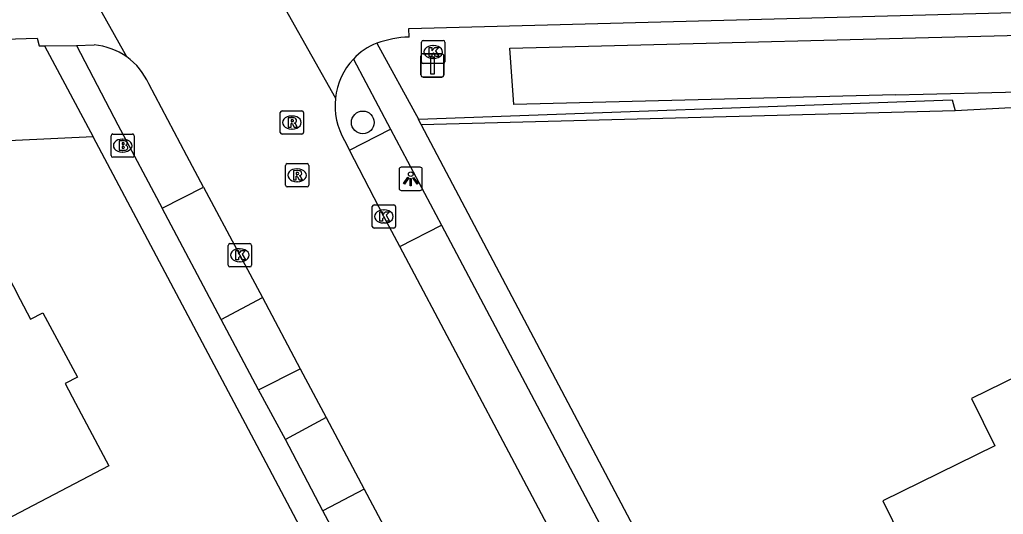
# Model space of a CAD drawing. Extents: x 160457 to 162082, y 388340 to 389736.
# Drawn here: x 160729 to 160771.27, y 389164.4 to 389185.68 of the extents above; entities that cross this region are included whole.
import ezdxf

# ---------------------------------------------------------------- set-up
doc = ezdxf.new("R2010")
doc.units = 0
for name, color, linetype in [('IMGEO_Berm_groen', 7, 'Continuous'), ('IMGEO_Boom', 7, 'Continuous'), ('IMGEO_Brandkraan', 7, 'Continuous'), ('IMGEO_Grasland_overig', 7, 'Continuous'), ('IMGEO_Groenvoorziening', 7, 'Continuous'), ('IMGEO_Hek', 7, 'Continuous'), ('IMGEO_Kolk', 7, 'Continuous'), ('IMGEO_Lichtpunt', 7, 'Continuous'), ('IMGEO_Pand', 7, 'Continuous'), ('IMGEO_Parkeervlak_open', 7, 'Continuous'), ('IMGEO_Rijbaan_lokaal_gesloten', 7, 'Continuous'), ('IMGEO_Rioolput', 7, 'Continuous'), ('IMGEO_Verkeersbordpaal', 7, 'Continuous'), ('IMGEO_Voetpad_open', 7, 'Continuous'), ('IMGEO_Waterloop', 7, 'Continuous')]:
    doc.layers.add(name, color=color, linetype=linetype)

msp = doc.modelspace()

# ---------------------------------------------------------------- linework, layer by layer
at = {"layer": 'IMGEO_Berm_groen'}
for points in [[(160804.553, 389184.603), (160787.113, 389182.713), (160769.208, 389181.754)], [(160746.134, 389181.394), (160769.079, 389182.232), (160769.208, 389181.754)], [(160732.154, 389180.637), (160697.543, 389178.999), (160684.438, 389177.636), (160672.111, 389174.681), (160666.197, 389171.948)]]:
    msp.add_lwpolyline(points, dxfattribs=at)
at = {"layer": 'IMGEO_Boom'}
msp.add_circle((160743.745, 389181.256), 0.489, dxfattribs=at)
at = {"layer": 'IMGEO_Brandkraan'}
for p, q in [((160732.924, 389179.832), (160732.924, 389180.684)), ((160732.999, 389180.758), (160733.851, 389180.758)), ((160733.925, 389180.684), (160733.925, 389179.832)), ((160733.412, 389180.538), (160733.437, 389180.538)), ((160733.435, 389179.978), (160733.41, 389179.978)), ((160733.851, 389179.758), (160732.999, 389179.758))]:
    msp.add_line(p, q, dxfattribs=at)
for points in [[(160732.924, 389179.832), (160732.924, 389180.684)], [(160732.999, 389180.758), (160733.851, 389180.758)], [(160733.925, 389180.684), (160733.925, 389179.832)], [(160733.272, 389180.458), (160733.272, 389180.058), (160733.485, 389180.058)], [(160733.503, 389180.458), (160733.272, 389180.458)], [(160733.451, 389180.377), (160733.397, 389180.377), (160733.397, 389180.301)], [(160733.397, 389180.301), (160733.45, 389180.301)], [(160733.459, 389180.225), (160733.397, 389180.225), (160733.397, 389180.144)], [(160733.397, 389180.144), (160733.459, 389180.144)], [(160733.851, 389179.758), (160732.999, 389179.758)]]:
    msp.add_lwpolyline(points, dxfattribs=at)
for centre, radius, start, end in [((160733.001, 389180.682), 0.0765, 91.552, 178.448), ((160733.001, 389180.682), 0.0765, 91.552, 178.448), ((160733.849, 389180.682), 0.0765, 1.552, 88.448), ((160733.849, 389180.682), 0.0765, 1.552, 88.448), ((160733.452, 389180.339), 0.0379, 267.8285, 90.9355), ((160733.507, 389180.313), 0.145, 59.4692, 91.5367), ((160733.532, 389180.36), 0.0922, 285.5137, 58.1501), ((160733.537, 389180.168), 0.105, 301.3115, 78.989), ((160733.001, 389179.834), 0.0765, 181.552, 268.448), ((160733.001, 389179.834), 0.0765, 181.552, 268.448), ((160733.46, 389180.184), 0.0404, 269.8759, 90.5077), ((160733.491, 389180.309), 0.251, 268.6676, 293.5347), ((160733.849, 389179.834), 0.0765, 271.552, 358.448), ((160733.849, 389179.834), 0.0765, 271.552, 358.448)]:
    msp.add_arc(centre, radius, start, end, dxfattribs=at)
for centre, major_axis, ratio, start_param, end_param in [((160733.411, 389180.258), (-0.387, 0.002), 0.722429, 4.712389, 7.853982), ((160733.436, 389180.258), (-0.39, 0.002), 0.717154, 1.570796, 4.712389)]:
    msp.add_ellipse(centre, major_axis=major_axis, ratio=ratio, start_param=start_param, end_param=end_param, dxfattribs=at)
at = {"layer": 'IMGEO_Grasland_overig'}
msp.add_lwpolyline([(160769.208, 389181.754), (160746.259, 389181.157)], dxfattribs=at)
at = {"layer": 'IMGEO_Groenvoorziening'}
msp.add_lwpolyline([(160743.176, 389180.063), (160744.936, 389180.972)], dxfattribs=at)
at = {"layer": 'IMGEO_Hek'}
msp.add_lwpolyline([(160746.134, 389181.394), (160769.079, 389182.232), (160769.208, 389181.754)], dxfattribs=at)
at = {"layer": 'IMGEO_Kolk'}
for p, q in [((160746.271, 389183.859), (160746.271, 389184.711)), ((160746.346, 389184.785), (160747.198, 389184.785)), ((160746.759, 389184.565), (160746.784, 389184.565)), ((160747.272, 389184.711), (160747.272, 389183.859)), ((160747.198, 389183.785), (160746.346, 389183.785)), ((160746.782, 389184.005), (160746.757, 389184.005)), ((160744.226, 389177.711), (160745.078, 389177.711)), ((160744.151, 389176.785), (160744.151, 389177.637)), ((160744.639, 389177.491), (160744.664, 389177.491)), ((160745.152, 389177.637), (160745.152, 389176.785)), ((160744.662, 389176.931), (160744.637, 389176.931)), ((160745.078, 389176.711), (160744.226, 389176.711)), ((160738.036, 389176.041), (160738.888, 389176.041)), ((160737.961, 389175.115), (160737.961, 389175.967)), ((160738.449, 389175.821), (160738.474, 389175.821)), ((160738.962, 389175.967), (160738.962, 389175.115)), ((160738.472, 389175.261), (160738.447, 389175.261)), ((160738.888, 389175.041), (160738.036, 389175.041))]:
    msp.add_line(p, q, dxfattribs=at)
for points in [[(160746.271, 389183.859), (160746.271, 389184.711)], [(160746.346, 389184.785), (160747.198, 389184.785)], [(160746.592, 389184.485), (160746.715, 389184.485), (160746.715, 389184.334), (160746.845, 389184.485), (160747.009, 389184.485), (160746.863, 389184.334), (160747.016, 389184.085), (160746.864, 389184.085), (160746.779, 389184.249), (160746.715, 389184.182), (160746.715, 389184.085), (160746.592, 389184.085), (160746.592, 389184.485)], [(160747.272, 389184.711), (160747.272, 389183.859)], [(160747.198, 389183.785), (160746.346, 389183.785)], [(160744.226, 389177.711), (160745.078, 389177.711)], [(160744.151, 389176.785), (160744.151, 389177.637)], [(160744.472, 389177.411), (160744.595, 389177.411), (160744.595, 389177.26), (160744.725, 389177.411), (160744.889, 389177.411), (160744.743, 389177.26), (160744.896, 389177.011), (160744.744, 389177.011), (160744.659, 389177.175), (160744.595, 389177.108), (160744.595, 389177.011), (160744.472, 389177.011), (160744.472, 389177.411)], [(160745.152, 389177.637), (160745.152, 389176.785)], [(160745.078, 389176.711), (160744.226, 389176.711)], [(160738.036, 389176.041), (160738.888, 389176.041)], [(160737.961, 389175.115), (160737.961, 389175.967)], [(160738.282, 389175.741), (160738.405, 389175.741), (160738.405, 389175.59), (160738.535, 389175.741), (160738.699, 389175.741), (160738.553, 389175.59), (160738.706, 389175.341), (160738.554, 389175.341), (160738.469, 389175.505), (160738.405, 389175.438), (160738.405, 389175.341), (160738.282, 389175.341), (160738.282, 389175.741)], [(160738.962, 389175.967), (160738.962, 389175.115)], [(160738.888, 389175.041), (160738.036, 389175.041)]]:
    msp.add_lwpolyline(points, dxfattribs=at)
for centre, start, end in [((160746.348, 389184.709), 91.552, 178.448), ((160746.348, 389184.709), 91.552, 178.448), ((160747.196, 389184.709), 1.552, 88.448), ((160747.196, 389184.709), 1.552, 88.448), ((160746.348, 389183.861), 181.552, 268.448), ((160746.348, 389183.861), 181.552, 268.448), ((160747.196, 389183.861), 271.552, 358.448), ((160747.196, 389183.861), 271.552, 358.448), ((160744.228, 389177.635), 91.552, 178.448), ((160744.228, 389177.635), 91.552, 178.448), ((160745.076, 389177.635), 1.552, 88.448), ((160745.076, 389177.635), 1.552, 88.448), ((160744.228, 389176.787), 181.552, 268.448), ((160744.228, 389176.787), 181.552, 268.448), ((160745.076, 389176.787), 271.552, 358.448), ((160745.076, 389176.787), 271.552, 358.448), ((160738.038, 389175.965), 91.552, 178.448), ((160738.038, 389175.965), 91.552, 178.448), ((160738.886, 389175.965), 1.552, 88.448), ((160738.886, 389175.965), 1.552, 88.448), ((160738.038, 389175.117), 181.552, 268.448), ((160738.038, 389175.117), 181.552, 268.448), ((160738.886, 389175.117), 271.552, 358.448), ((160738.886, 389175.117), 271.552, 358.448)]:
    msp.add_arc(centre, 0.0765, start, end, dxfattribs=at)
for centre, major_axis, ratio, start_param, end_param in [((160746.758, 389184.285), (-0.387, 0.002), 0.722429, 4.712389, 7.853982), ((160746.783, 389184.285), (-0.39, 0.002), 0.717154, 1.570796, 4.712389), ((160744.638, 389177.211), (-0.387, 0.002), 0.722429, 4.712389, 7.853982), ((160744.663, 389177.211), (-0.39, 0.002), 0.717154, 1.570796, 4.712389), ((160738.448, 389175.541), (-0.387, 0.002), 0.722429, 4.712389, 7.853982), ((160738.473, 389175.541), (-0.39, 0.002), 0.717154, 1.570796, 4.712389)]:
    msp.add_ellipse(centre, major_axis=major_axis, ratio=ratio, start_param=start_param, end_param=end_param, dxfattribs=at)
at = {"layer": 'IMGEO_Lichtpunt'}
for p, q in [((160745.306, 389179.231), (160745.306, 389178.424)), ((160745.306, 389179.231), (160745.306, 389178.424)), ((160746.208, 389179.326), (160745.4, 389179.326)), ((160746.208, 389179.326), (160745.4, 389179.326)), ((160746.302, 389178.424), (160746.302, 389179.231)), ((160746.302, 389178.424), (160746.302, 389179.231)), ((160745.4, 389178.33), (160746.208, 389178.33)), ((160745.4, 389178.33), (160746.208, 389178.33))]:
    msp.add_line(p, q, dxfattribs=at)
for points in [[(160745.68, 389178.895), (160745.719, 389178.867), (160745.531, 389178.605), (160745.493, 389178.632), (160745.68, 389178.895)], [(160745.782, 389178.847), (160745.829, 389178.847), (160745.829, 389178.525), (160745.782, 389178.525), (160745.782, 389178.847)], [(160745.892, 389178.867), (160745.93, 389178.894), (160746.117, 389178.632), (160746.078, 389178.604), (160745.892, 389178.867)]]:
    msp.add_lwpolyline(points, dxfattribs=at)
msp.add_circle((160745.805, 389179.029), 0.0994, dxfattribs=at)
for centre, start, end in [((160745.4, 389179.231), 90, 180), ((160745.4, 389179.231), 90, 180), ((160746.208, 389179.231), 0, 90), ((160746.208, 389179.231), 0, 90), ((160745.4, 389178.424), 180, 270), ((160745.4, 389178.424), 180, 270), ((160746.208, 389178.424), 270, 0), ((160746.208, 389178.424), 270, 360)]:
    msp.add_arc(centre, 0.0946, start, end, dxfattribs=at)
at = {"layer": 'IMGEO_Pand'}
for points in [[(160720.443, 389159.995), (160714.175, 389171.954), (160719.907, 389174.958), (160720.37, 389174.073), (160723.705, 389175.821), (160724.312, 389174.662), (160727.594, 389176.382), (160729.017, 389173.642), (160729.46, 389172.788), (160729.995, 389173.066), (160731.48, 389170.3), (160730.951, 389170.02), (160731.4, 389169.173), (160732.826, 389166.485), (160720.443, 389159.995)], [(160770.913, 389167.34), (160766.093, 389164.973), (160769.46, 389158.12), (160764.579, 389155.723), (160763.713, 389157.379), (160763.53, 389157.283), (160768.461, 389147.223), (160768.653, 389147.312), (160767.854, 389148.996), (160772.758, 389151.408), (160773.654, 389149.585), (160778.486, 389151.968), (160777.597, 389153.778), (160780.741, 389155.321), (160781.171, 389154.495), (160781.352, 389154.589), (160777.644, 389162.14), (160773.277, 389171.033), (160769.911, 389169.38), (160770.913, 389167.34)]]:
    msp.add_lwpolyline(points, dxfattribs=at)
at = {"layer": 'IMGEO_Parkeervlak_open'}
for points in [[(160735.118, 389177.573), (160736.9, 389178.476)], [(160745.332, 389175.921), (160747.131, 389176.83)]]:
    msp.add_lwpolyline(points, dxfattribs=at)
at = {"layer": 'IMGEO_Rijbaan_lokaal_gesloten'}
for points in [[(160733.602, 389184.075), (160729.428, 389191.535)], [(160738.505, 389189.542), (160742.568, 389182.298)], [(160745.734, 389184.93), (160745.721, 389185.296), (160777.669, 389186.145)], [(160698.075, 389184.169), (160711.481, 389184.323), (160729.755, 389184.879), (160729.837, 389184.55), (160730.071, 389184.553)], [(160730.071, 389184.553), (160731.435, 389184.571)], [(160731.435, 389184.571), (160732.2, 389184.589)], [(160736.9, 389178.476), (160736.189, 389179.813), (160734.545, 389182.917)], [(160742.957, 389180.485), (160743.176, 389180.063)], [(160745.332, 389175.921), (160744.653, 389177.212), (160743.176, 389180.063)], [(160736.9, 389178.476), (160738.461, 389175.54), (160739.433, 389173.72)], [(160762.327, 389143.836), (160761.466, 389145.493), (160752.946, 389161.553), (160745.332, 389175.921)], [(160739.433, 389173.72), (160741.053, 389170.662)], [(160741.053, 389170.662), (160742.174, 389168.558)], [(160742.174, 389168.558), (160743.797, 389165.475)], [(160743.797, 389165.475), (160747.518, 389158.494), (160749.635, 389154.498)]]:
    msp.add_lwpolyline(points, dxfattribs=at)
for centre, radius, start, end in [((160745.85, 389180.623), 4.308, 91.5427, 110.3757), ((160731.962, 389181.77), 2.829, 54.5632, 85.169), ((160745.19, 389182.324), 2.484, 109.7684, 138.1082), ((160731.978, 389181.79), 2.803, 23.708, 54.6062), ((160745.487, 389181.979), 2.937, 136.9566, 173.7564), ((160745.494, 389181.977), 2.943, 173.7477, 210.472)]:
    msp.add_arc(centre, radius, start, end, dxfattribs=at)
at = {"layer": 'IMGEO_Rioolput'}
for p, q in [((160740.199, 389180.825), (160740.199, 389181.677)), ((160740.274, 389181.751), (160741.126, 389181.751)), ((160740.687, 389181.531), (160740.712, 389181.531)), ((160741.2, 389181.677), (160741.2, 389180.825)), ((160741.126, 389180.751), (160740.274, 389180.751)), ((160740.71, 389180.971), (160740.685, 389180.971)), ((160740.423, 389178.556), (160740.423, 389179.408)), ((160740.498, 389179.482), (160741.35, 389179.482)), ((160741.424, 389179.408), (160741.424, 389178.556)), ((160740.911, 389179.262), (160740.936, 389179.262)), ((160740.934, 389178.702), (160740.909, 389178.702)), ((160741.35, 389178.482), (160740.498, 389178.482))]:
    msp.add_line(p, q, dxfattribs=at)
for points in [[(160740.199, 389180.825), (160740.199, 389181.677)], [(160740.274, 389181.751), (160741.126, 389181.751)], [(160741.2, 389181.677), (160741.2, 389180.825)], [(160740.788, 389181.449), (160740.536, 389181.451), (160740.536, 389181.051)], [(160740.536, 389181.051), (160740.66, 389181.051), (160740.66, 389181.213), (160740.671, 389181.213)], [(160740.714, 389181.37), (160740.66, 389181.37), (160740.66, 389181.289)], [(160740.66, 389181.289), (160740.712, 389181.289)], [(160740.718, 389181.184), (160740.789, 389181.051), (160740.929, 389181.051), (160740.864, 389181.177)], [(160741.126, 389180.751), (160740.274, 389180.751)], [(160740.423, 389178.556), (160740.423, 389179.408)], [(160740.498, 389179.482), (160741.35, 389179.482)], [(160741.424, 389179.408), (160741.424, 389178.556)], [(160741.012, 389179.18), (160740.76, 389179.182), (160740.76, 389178.782)], [(160740.938, 389179.101), (160740.884, 389179.101), (160740.884, 389179.02)], [(160740.884, 389179.02), (160740.936, 389179.02)], [(160740.76, 389178.782), (160740.884, 389178.782), (160740.884, 389178.944), (160740.895, 389178.944)], [(160740.942, 389178.915), (160741.013, 389178.782), (160741.153, 389178.782), (160741.088, 389178.908)], [(160741.35, 389178.482), (160740.498, 389178.482)]]:
    msp.add_lwpolyline(points, dxfattribs=at)
for centre, radius, start, end in [((160740.276, 389181.675), 0.0765, 91.552, 178.448), ((160740.276, 389181.675), 0.0765, 91.552, 178.448), ((160741.124, 389181.675), 0.0765, 1.552, 88.448), ((160741.124, 389181.675), 0.0765, 1.552, 88.448), ((160740.67, 389181.16), 0.0533, 26.0293, 88.6989), ((160740.696, 389181.478), 0.19, 274.7715, 282.9687), ((160740.72, 389181.274), 0.0964, 77.0061, 93.1865), ((160740.734, 389181.331), 0.0378, 276.6634, 79.6772), ((160740.787, 389181.339), 0.109, 350.3612, 89.416), ((160740.785, 389181.339), 0.112, 277.5842, 350.9817), ((160740.769, 389181.124), 0.108, 29.5134, 73.7905), ((160740.276, 389180.827), 0.0765, 181.552, 268.448), ((160740.276, 389180.827), 0.0765, 181.552, 268.448), ((160741.124, 389180.827), 0.0765, 271.552, 358.448), ((160741.124, 389180.827), 0.0765, 271.552, 358.448), ((160740.5, 389179.406), 0.0765, 91.552, 178.448), ((160740.5, 389179.406), 0.0765, 91.552, 178.448), ((160741.348, 389179.406), 0.0765, 1.552, 88.448), ((160741.348, 389179.406), 0.0765, 1.552, 88.448), ((160740.92, 389179.209), 0.19, 274.7715, 282.9687), ((160740.944, 389179.005), 0.0964, 77.0061, 93.1865), ((160740.958, 389179.062), 0.0378, 276.6634, 79.6772), ((160741.011, 389179.07), 0.109, 350.3612, 89.416), ((160741.009, 389179.07), 0.112, 277.5842, 350.9817), ((160740.993, 389178.855), 0.108, 29.5134, 73.7905), ((160740.5, 389178.558), 0.0765, 181.552, 268.448), ((160740.5, 389178.558), 0.0765, 181.552, 268.448), ((160740.894, 389178.891), 0.0533, 26.0293, 88.6989), ((160741.348, 389178.558), 0.0765, 271.552, 358.448), ((160741.348, 389178.558), 0.0765, 271.552, 358.448)]:
    msp.add_arc(centre, radius, start, end, dxfattribs=at)
for centre, major_axis, ratio, start_param, end_param in [((160740.686, 389181.251), (-0.387, 0.002), 0.722429, 4.712389, 7.853982), ((160740.711, 389181.251), (-0.39, 0.002), 0.717154, 1.570796, 4.712389), ((160740.91, 389178.982), (-0.387, 0.002), 0.722429, 4.712389, 7.853982), ((160740.935, 389178.982), (-0.39, 0.002), 0.717154, 1.570796, 4.712389)]:
    msp.add_ellipse(centre, major_axis=major_axis, ratio=ratio, start_param=start_param, end_param=end_param, dxfattribs=at)
at = {"layer": 'IMGEO_Verkeersbordpaal'}
for p, q in [((160746.244, 389183.308), (160746.244, 389184.108)), ((160746.244, 389184.108), (160746.244, 389183.308)), ((160746.344, 389184.208), (160747.134, 389184.208)), ((160747.134, 389184.208), (160746.344, 389184.208)), ((160747.234, 389184.108), (160747.234, 389183.308)), ((160747.234, 389183.308), (160747.234, 389184.108)), ((160747.134, 389183.208), (160746.344, 389183.208)), ((160746.344, 389183.208), (160747.134, 389183.208))]:
    msp.add_line(p, q, dxfattribs=at)
msp.add_lwpolyline([(160746.664, 389184.083), (160746.814, 389184.083), (160746.814, 389183.333), (160746.664, 389183.333), (160746.664, 389184.083)], dxfattribs=at)
for centre, start, end in [((160746.344, 389184.108), 90, 180), ((160746.344, 389184.108), 90, 180), ((160747.134, 389184.108), 0, 90), ((160747.134, 389184.108), 360, 90), ((160746.344, 389183.308), 180, 270), ((160746.344, 389183.308), 180, 270), ((160747.134, 389183.308), 270, 0), ((160747.134, 389183.308), 270, 0)]:
    msp.add_arc(centre, 0.1, start, end, dxfattribs=at)
at = {"layer": 'IMGEO_Voetpad_open'}
for points in [[(160730.071, 389184.553), (160732.154, 389180.637)], [(160731.435, 389184.571), (160733.215, 389181.159), (160735.118, 389177.573)], [(160744.35, 389184.662), (160746.134, 389181.394)], [(160743.341, 389183.983), (160744.936, 389180.972)], [(160746.259, 389181.157), (160746.134, 389181.394)], [(160746.259, 389181.157), (160766.51, 389142.766)], [(160744.936, 389180.972), (160747.131, 389176.83)], [(160782.102, 389084.721), (160780.231, 389088.493), (160771.49, 389106.262), (160769.56, 389110.011), (160762.157, 389124.039), (160754.337, 389138.809), (160746.789, 389153.012), (160739.204, 389167.339), (160732.154, 389180.637)], [(160737.659, 389172.784), (160735.118, 389177.573)], [(160747.131, 389176.83), (160764.088, 389144.772)], [(160737.659, 389172.784), (160739.433, 389173.72)], [(160739.266, 389169.748), (160737.659, 389172.784)], [(160739.266, 389169.748), (160741.053, 389170.662)], [(160740.416, 389167.618), (160739.266, 389169.748)], [(160742.174, 389168.558), (160740.416, 389167.618)], [(160742.032, 389164.547), (160740.416, 389167.618)], [(160743.797, 389165.475), (160742.032, 389164.547)], [(160747.88, 389153.539), (160742.032, 389164.547)]]:
    msp.add_lwpolyline(points, dxfattribs=at)
at = {"layer": 'IMGEO_Waterloop'}
msp.add_lwpolyline([(160766.641, 389182.44), (160750.241, 389182.024), (160750.065, 389184.446), (160773.685, 389185.054)], dxfattribs=at)
msp.add_arc((160758.973, 389577.604), 395.238, 271.11173, 276.59882, dxfattribs=at)

doc.saveas('drawing.dxf')
